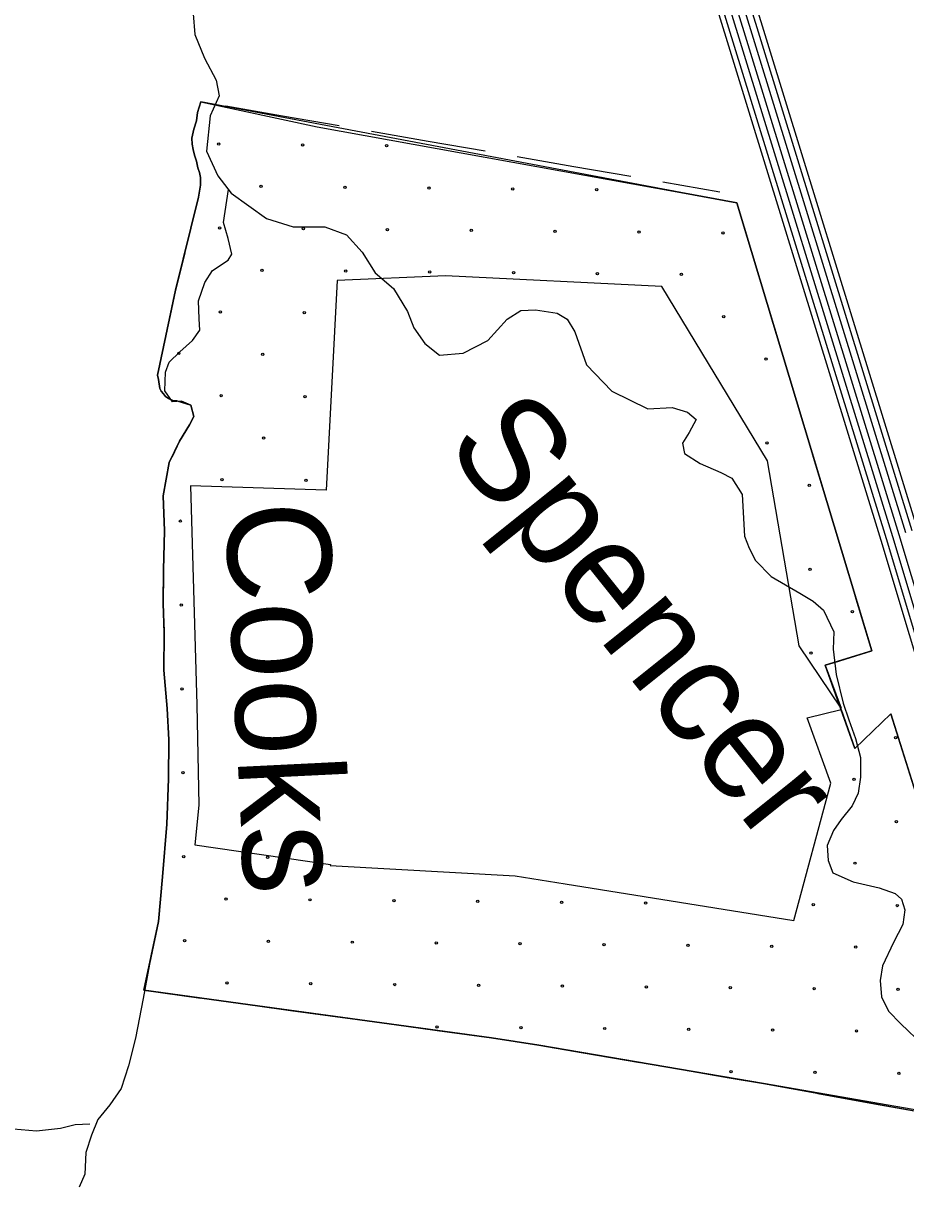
# Model space of a CAD drawing. Extents: x 1788175 to 1969470, y 584502 to 738744.
# Drawn here: x 1836129 to 1840175, y 695011 to 700327 of the extents above; entities that cross this region are included whole.
import ezdxf

# ---------------------------------------------------------------- set-up
doc = ezdxf.new("R2010")
doc.units = 0
for name, color, linetype in [('DESIGN - DRAINAGE - Bridges and Cross Drains Size Text', 7, 'Continuous'), ('DESIGN - EROSION CONTROL - Devices', 7, 'Continuous'), ('DESIGN - SCRATCH - User 1', 7, 'Continuous'), ('DESIGN - TRANSPORTATION - Text', 7, 'Continuous'), ('SURVEY - CENTERLINE - Preliminary Text', 7, 'Continuous'), ('SURVEY - VEGETATION - Features with Text', 7, 'Continuous')]:
    doc.layers.add(name, color=color, linetype=linetype)

msp = doc.modelspace()

# ---------------------------------------------------------------- linework, layer by layer
at = {"layer": 'DESIGN - EROSION CONTROL - Devices'}
for centre in [(1837025.2, 699773), (1837409.8, 699769.3), (1837794.4, 699765.6), (1837219.4, 699578.9), (1837603.9, 699575.1), (1837988.5, 699571.4), (1838373, 699567.7), (1838757.6, 699563.9), (1837029, 699388.5), (1837413.5, 699384.7), (1837798.1, 699381), (1838182.6, 699377.3), (1838567.2, 699373.5), (1838951.7, 699369.8), (1839336.3, 699366.1), (1837223.1, 699194.3), (1837607.7, 699190.6), (1837992.2, 699186.9), (1838376.8, 699183.1), (1838761.3, 699179.4), (1839145.9, 699175.7), (1837032.7, 699003.9), (1837417.3, 699000.2), (1839340, 698981.5), (1836842.3, 698813.5), (1837226.9, 698809.8), (1839534.2, 698787.4), (1837036.4, 698619.4), (1837421, 698615.6), (1837230.6, 698425.2), (1839537.9, 698402.8), (1837040.2, 698234.8), (1837424.7, 698231.1), (1839732.1, 698208.7), (1836849.8, 698044.4), (1839735.8, 697824.1), (1836853.5, 697659.8), (1839929.9, 697630), (1839739.5, 697439.6), (1836857.2, 697275.3), (1840127.8, 697051.3), (1836861, 696890.7), (1839937.4, 696860.9), (1840131.5, 696666.7), (1836864.7, 696506.2), (1837249.3, 696502.5), (1839941.1, 696476.3), (1837058.8, 696312), (1837443.4, 696308.3), (1837828, 696304.6), (1838212.5, 696300.8), (1838597.1, 696297.1), (1838981.6, 696293.4), (1839750.7, 696285.9), (1840135.3, 696282.2), (1836868.4, 696121.6), (1837253, 696117.9), (1837637.5, 696114.2), (1838022.1, 696110.4), (1838406.7, 696106.7), (1838791.2, 696103), (1839175.8, 696099.2), (1839560.3, 696095.5), (1839944.9, 696091.8), (1837062.6, 695927.5), (1837447.1, 695923.8), (1837831.7, 695920), (1838216.2, 695916.3), (1838600.8, 695912.6), (1838985.3, 695908.8), (1839369.9, 695905.1), (1839754.5, 695901.4), (1840139, 695897.6), (1838025.8, 695725.9), (1838410.4, 695722.1), (1838794.9, 695718.4), (1839179.5, 695714.7), (1839564, 695710.9), (1839948.6, 695707.2), (1839373.6, 695520.5), (1839758.2, 695516.8), (1840142.7, 695513.1)]:
    msp.add_circle(centre, 5.28, dxfattribs=at)
at = {"layer": 'DESIGN - SCRATCH - User 1'}
msp.add_line((1840106.1, 697161.6), (1840700.6, 695262.1), dxfattribs=at)
for points in [[(1836896.6, 698576), (1836833.7, 698596.3), (1836814.7, 698598.3), (1836795.7, 698606.2), (1836780.7, 698615.2), (1836771.7, 698628.2), (1836761.7, 698640.2), (1836754.7, 698653.2), (1836749.8, 698694.1), (1836744.8, 698713.1), (1836827.4, 699103.8), (1836933.1, 699529.6), (1836942.2, 699585.5), (1836941.3, 699619.5), (1836937.3, 699642.5), (1836929.3, 699663.5), (1836923.4, 699694.4), (1836913.4, 699722.4), (1836907.4, 699748.4), (1836903.5, 699772.3), (1836902.5, 699800.3), (1836911.6, 699841.3), (1836923.6, 699880.3), (1836927.7, 699917.2), (1836943.8, 699966.2), (1837476.8, 699852.2), (1839143.2, 699551.7), (1839399.7, 699503.4), (1840019.1, 697450)], [(1837568.3, 699147.2), (1837517.3, 698186.9), (1836896.2, 698206), (1836924.8, 697201.7), (1836934.4, 696742.6), (1836915.3, 696560.9), (1837538.2, 696469.9), (1837536.4, 696465.3)], [(1839877.7, 697187.6), (1839685.9, 697473.3), (1839540.7, 698321), (1839056.8, 699120.2), (1838064.6, 699168.7), (1837568.3, 699147.2)], [(1836777, 698000.6), (1836770.1, 698161.2), (1836798.5, 698313), (1836846, 698410.5), (1836891.2, 698485.9), (1836911.8, 698523.7), (1836896.6, 698576)], [(1836682.4, 695894), (1836749.2, 696209.1), (1836766.8, 696413), (1836787.1, 696654.9), (1836794.7, 696863), (1836795.9, 697041.2), (1836788.5, 697185.5), (1836773.6, 697361.9), (1836774.7, 697532.1), (1836771, 697666.3), (1836771.8, 697820.5), (1836777, 698000.6)], [(1840019.1, 697450), (1839805.1, 697384), (1839877.7, 697187.6)], [(1839661.7, 696213.9), (1839831.1, 696843.6), (1839722.2, 697143.4), (1839877.7, 697180.5)], [(1839877.7, 697180.5), (1839941.6, 697002.5), (1840106.1, 697161.6)], [(1837536.4, 696465.3), (1838384.3, 696417.6), (1838613.7, 696381.9), (1839661.7, 696213.9)], [(1840700.6, 695262.1), (1839522.1, 695465.9), (1838492.9, 695641.7), (1838275.9, 695675.4), (1837202.7, 695822.1), (1836682.4, 695894)]]:
    msp.add_lwpolyline(points, dxfattribs=at)
at = {"layer": 'DESIGN - TRANSPORTATION - Text'}
for points in [[(1836908.7, 700370.3), (1836915.2, 700276.1), (1836959.5, 700167.3), (1837014, 700066.3), (1837026.9, 699994), (1836985.4, 699902.5), (1836968.9, 699740.5), (1837021.2, 699627.6), (1837082, 699548.6), (1837244.2, 699432), (1837365.7, 699394.2), (1837511.8, 699394.1), (1837611.3, 699356.5), (1837682.1, 699277.4), (1837742.7, 699182.4), (1837825.6, 699111), (1837890, 699005.9), (1837918.9, 698931.4), (1837969.8, 698858.6), (1838037, 698805.5), (1838145.2, 698813.9), (1838258.2, 698872.3), (1838347.8, 698971.1), (1838410.4, 699010.3), (1838476.5, 699013.3), (1838576.3, 698997.8), (1838622, 698971.1), (1838657.1, 698912.5), (1838710.7, 698761.5), (1838826.9, 698639.6)], [(1836777, 698000.6), (1836770.1, 698161.2), (1836798.5, 698313), (1836846, 698410.5), (1836891.2, 698485.9), (1836911.8, 698523.7), (1836896.6, 698576), (1836854.9, 698594.6), (1836812.8, 698591.2), (1836777.6, 698641.8), (1836780.9, 698727.9), (1836797.7, 698773.7), (1836846.4, 698821), (1836905.3, 698872.3), (1836938, 698919.8), (1836934.8, 698972), (1836932.1, 699054.1), (1836961.5, 699137.8), (1836996.3, 699193.4), (1837069.1, 699240.4), (1837085.6, 699268.2), (1837068.7, 699340.5), (1837047.8, 699412.9), (1837069.8, 699564.4)], [(1838826.9, 698639.6), (1838991.8, 698559.1), (1839103.9, 698565.4), (1839173.7, 698544.4), (1839213.1, 698509.8), (1839182.2, 698450.1), (1839151.4, 698402.5), (1839160.7, 698354.3), (1839232, 698309.2), (1839327.4, 698267.7), (1839377, 698241), (1839423.9, 698166.2), (1839435.5, 697975.4)], [(1836777, 698000.6), (1836771.8, 697820.5), (1836771, 697666.3), (1836774.7, 697532.1), (1836773.6, 697361.9), (1836788.5, 697185.5), (1836795.9, 697041.2), (1836794.7, 696863), (1836787.1, 696654.9), (1836766.8, 696413), (1836749.2, 696209.1), (1836707.7, 696013.6), (1836679, 695856), (1836643.8, 695674.4), (1836611.6, 695546.8), (1836577.8, 695443.3), (1836526.5, 695368.1), (1836471.4, 695301), (1836442.1, 695229.5), (1836416.7, 695149.8), (1836411, 695049.8), (1836385.9, 694990.2)], [(1839435.5, 697975.4), (1839456.5, 697921), (1839485.5, 697864.4), (1839558.1, 697791), (1839688.6, 697714.7), (1839749.9, 697677.5), (1839797.1, 697636.6), (1839845.3, 697537.7), (1839841.8, 697457.7), (1839855.8, 697341.3), (1839887.4, 697210.6), (1839914, 697134), (1839944.4, 697047.4), (1839966.9, 696960.9), (1839967.3, 696870.8), (1839956, 696796.9), (1839929, 696739.3), (1839877.9, 696676.2), (1839843.1, 696626.7), (1839813.9, 696557.2), (1839818.7, 696489), (1839839.6, 696432.6), (1839932.8, 696390.9), (1840052.1, 696362.7), (1840125.6, 696337.4), (1840155.1, 696310.9), (1840170.2, 696262.5), (1840161, 696194.6), (1840117.6, 696113.3), (1840067.8, 696006.1), (1840056.6, 695938.2), (1840063.3, 695864), (1840096, 695797.3), (1840151.4, 695739.9)], [(1840151.4, 695739.9), (1840253.7, 695641.2), (1840273.3, 695611.8), (1840288, 695582.4), (1840297.8, 695553), (1840312.5, 695499.1), (1840332.1, 695454.9), (1840356.7, 695366.7), (1840391, 695307.8), (1840430.2, 695239.2), (1840459.6, 695214.7), (1840489, 695190.2), (1840557.7, 695160.7), (1840596.9, 695155.8), (1840874.9, 695127.6)], [(1836434.8, 695280.2), (1836366.8, 695276.5), (1836300.6, 695259.7), (1836190.5, 695247.6), (1835977.1, 695265.4)]]:
    msp.add_lwpolyline(points, dxfattribs=at)
at = {"layer": 'SURVEY - CENTERLINE - Preliminary Text'}
for points in [[(1840062, 697955.5), (1839231.8, 700650.7), (1838950.8, 701578.2), (1838776.3, 702278.9), (1838687.6, 702685.7), (1838622.6, 703058), (1838475.2, 704050.5), (1838237.1, 705662.2), (1837965, 707538.8), (1837800.1, 708699.6)], [(1840085.7, 697962.8), (1839255.5, 700657.9), (1838974.6, 701584.8), (1838800.4, 702284.5), (1838711.9, 702690.5), (1838647, 703061.9), (1838499.6, 704054.2), (1838261.6, 705665.8), (1837989.4, 707542.3), (1837824.6, 708702.7)], [(1840115.3, 697971.9), (1839285.1, 700667), (1839004.5, 701593), (1838830.6, 702291.6), (1838742.3, 702696.5), (1838677.6, 703066.9), (1838530.3, 704058.7), (1838292.2, 705670.3), (1838020.1, 707546.7), (1837855.3, 708707)], [(1840144.9, 697981), (1839314.8, 700676.1), (1839034.4, 701601.2), (1838860.8, 702298.6), (1838772.7, 702702.4), (1838708.2, 703071.8), (1838561, 704063.2), (1838322.9, 705674.8), (1838050.8, 707551.1), (1837886.1, 708710.8)], [(1840174.5, 697990.2), (1839344.4, 700685.1), (1839064.3, 701609.5), (1838890.9, 702305.7), (1838803.2, 702708.4), (1838738.8, 703076.8), (1838591.6, 704067.8), (1838353.6, 705679.3), (1838081.5, 707555.5), (1837916.8, 708714.9)], [(1840204.2, 697999.3), (1839374.1, 700694.2), (1839094.2, 701617.7), (1838921.1, 702312.7), (1838833.6, 702714.4), (1838769.4, 703081.7), (1838622.3, 704072.3), (1838384.3, 705683.7), (1838112.2, 707559.9), (1837947.5, 708719)], [(1840228.8, 698006.9), (1839398.7, 700701.7), (1839119, 701624.6), (1838946.2, 702318.6), (1838858.8, 702719.3), (1838794.8, 703085.8), (1838647.7, 704076.1), (1838409.7, 705687.5), (1838137.6, 707563.6), (1837973, 708722.3)], [(1840895.3, 695185.7), (1840720.8, 695762.7), (1840061.9, 697956.1)], [(1840919, 695192.8), (1840744.4, 695769.8), (1840085.5, 697963.2)], [(1840948.6, 695201.7), (1840774.1, 695778.8), (1840115.2, 697972.1)], [(1840978.3, 695210.6), (1840803.8, 695787.7), (1840144.9, 697981)]]:
    msp.add_lwpolyline(points, dxfattribs=at)
at = {"layer": 'SURVEY - VEGETATION - Features with Text'}
for points in [[(1837273.6, 699904.1), (1836943.8, 699966.2), (1836927.7, 699917.2), (1836923.6, 699880.3), (1836911.6, 699841.3), (1836902.5, 699800.3), (1836903.5, 699772.3), (1836907.4, 699748.4), (1836913.4, 699722.4), (1836923.4, 699694.4), (1836929.3, 699663.5), (1836937.3, 699642.5), (1836941.3, 699619.5), (1836942.2, 699585.5), (1836933.1, 699529.6), (1836827.4, 699103.8), (1836744.8, 698713.1), (1836749.8, 698694.1), (1836754.7, 698653.2), (1836761.7, 698640.2), (1836771.7, 698628.2), (1836780.7, 698615.2), (1836795.7, 698606.2), (1836814.7, 698598.3), (1836833.7, 698596.3), (1836896.6, 698576)], [(1836933, 699933.4), (1836927.7, 699917.2), (1836923.6, 699880.3), (1836911.6, 699841.3), (1836902.5, 699800.3), (1836903.5, 699772.3), (1836907.4, 699748.4), (1836913.4, 699722.4), (1836923.4, 699694.4), (1836926.8, 699676.3)], [(1837317.6, 699901.3), (1837057.5, 699946.4)], [(1839399.7, 699503.4), (1839143.2, 699551.7), (1837273.6, 699904.1)], [(1837577.8, 699856.1), (1837317.6, 699901.3)], [(1837985.6, 699785.2), (1837725.5, 699830.4)], [(1838245.8, 699740.1), (1837985.6, 699785.2)], [(1838653.6, 699669.2), (1838393.5, 699714.4)], [(1836926.8, 699676.3), (1836929.3, 699663.5), (1836937.3, 699642.5), (1836941.3, 699619.5), (1836942.2, 699585.5), (1836933.1, 699529.6), (1836905.5, 699418.5)], [(1838913.7, 699624), (1838653.6, 699669.2)], [(1839321.6, 699553.2), (1839061.5, 699598.4)], [(1840019.1, 697450), (1839399.7, 699503.4)], [(1839431.7, 699397.3), (1839399.7, 699503.4)], [(1839507.9, 699144.6), (1839431.7, 699397.3)], [(1836869.4, 699272.9), (1836827.4, 699103.8), (1836808.9, 699016)], [(1836808.9, 699016), (1836754.2, 698757.7)], [(1839627.5, 698748.2), (1839551.2, 699001)], [(1839703.7, 698495.5), (1839627.5, 698748.2)], [(1836779.2, 698617.4), (1836780.7, 698615.2), (1836795.7, 698606.2), (1836814.7, 698598.3), (1836833.7, 698596.3), (1836896.6, 698576)], [(1836896.6, 698576), (1836911.8, 698523.7), (1836891.2, 698485.9), (1836846, 698410.5), (1836798.5, 698313), (1836770.1, 698161.2), (1836777, 698000.6)], [(1836896.6, 698576), (1836911.8, 698523.7), (1836891.2, 698485.9), (1836846, 698410.5), (1836811.5, 698339.9)], [(1839823.3, 698099.1), (1839747, 698351.9)], [(1836776.4, 698194.9), (1836770.1, 698161.2), (1836777, 698000.6)], [(1839899.5, 697846.4), (1839823.3, 698099.1)], [(1836777, 698000.6), (1836771.8, 697820.5), (1836771, 697666.3), (1836774.7, 697532.1), (1836773.6, 697361.9), (1836788.5, 697185.5), (1836795.9, 697041.2), (1836794.7, 696863), (1836787.1, 696654.9), (1836766.8, 696413), (1836749.2, 696209.1), (1836682.4, 695894)], [(1836777, 698000.6), (1836771.8, 697820.5), (1836771.4, 697736.6)], [(1840019.1, 697450), (1839942.8, 697702.7)], [(1836773.2, 697586.7), (1836774.7, 697532.1), (1836773.6, 697361.9), (1836776.9, 697322.8)], [(1840106.1, 697161.6), (1839941.6, 697002.5), (1839805.1, 697384), (1840019.1, 697450)], [(1839847.2, 697396.9), (1840019.1, 697450)], [(1839879.3, 697176.8), (1839805.1, 697384), (1839847.2, 697396.9)], [(1836776.9, 697322.8), (1836788.5, 697185.5), (1836795, 697059.5)], [(1840106.1, 697161.5), (1839941.6, 697002.5), (1839929.8, 697035.6)], [(1840703.5, 695266.6), (1840106.1, 697161.5)], [(1840171.3, 696954.7), (1840106.1, 697161.5)], [(1836795, 696909.5), (1836794.7, 696863), (1836787.1, 696654.9), (1836786.3, 696645.7)], [(1836786.3, 696645.7), (1836766.8, 696413), (1836764.2, 696382.6)], [(1836751.2, 696233.2), (1836749.2, 696209.1), (1836699.4, 695974.5)], [(1836699.4, 695974.5), (1836682.4, 695894)], [(1836682.4, 695894), (1837202.7, 695822.1), (1838275.9, 695675.4), (1838492.9, 695641.7), (1839522.1, 695465.9), (1840536.1, 695282.2)], [(1836682.4, 695894), (1836943.9, 695857.9)], [(1837092.5, 695837.3), (1837202.7, 695822.1), (1837354, 695801.4)], [(1837354, 695801.4), (1837615.6, 695765.7)], [(1837764.2, 695745.4), (1838025.8, 695709.6)], [(1838025.8, 695709.6), (1838275.9, 695675.4), (1838287.3, 695673.6)], [(1838435.6, 695650.6), (1838492.9, 695641.7), (1838695.9, 695607)], [(1838695.9, 695607), (1838956.2, 695562.6)], [(1839104, 695537.3), (1839364.3, 695492.9)], [(1839364.3, 695492.9), (1839522.1, 695465.9), (1839624.3, 695447.4)], [(1839771.9, 695420.7), (1840031.7, 695373.6)], [(1840031.7, 695373.6), (1840291.4, 695326.6)]]:
    msp.add_lwpolyline(points, dxfattribs=at)

# ---------------------------------------------------------------- texts
at = {"layer": 'DESIGN - DRAINAGE - Bridges and Cross Drains Size Text'}
for s, rotation, p in [('Spencer', 308.6549, (1838055.7, 698391.3)), ('Cooks', 272.8107, (1837054.5, 698124.2))]:
    msp.add_text(s, height=475, rotation=rotation, dxfattribs=at).set_placement(p)

doc.saveas('drawing.dxf')
